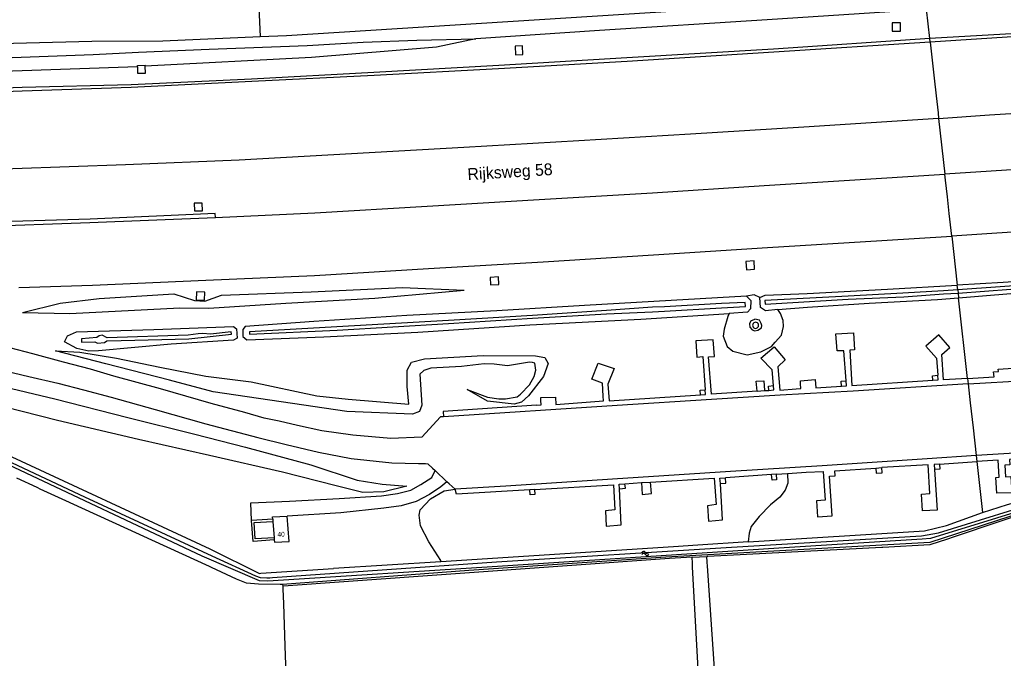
# Model space of a CAD drawing. Extents: x 126000 to 131009, y 393000 to 395500.
# Drawn here: x 128195.5 to 128403.6, y 394335.4 to 394470.4 of the extents above; entities that cross this region are included whole.
import ezdxf

# ---------------------------------------------------------------- set-up
doc = ezdxf.new("R2010")
doc.units = 0
for name, color, linetype in [('gg-anno-huisnummerreeks BGT', 7, 'Continuous'), ('gg-anno-openbare ruimte label', 7, 'Continuous'), ('gg-bbg-hoofdgebouw', 7, 'Continuous'), ('gg-knt-BGT kruinlijn', 7, 'Continuous'), ('gg-kntw-bovenkant insteek waterloop', 7, 'Continuous'), ('gt-grn-groengrens', 7, 'Continuous'), ('gt-symb-watersymbool', 7, 'Continuous'), ('gx-grn-maaiveld', 7, 'Continuous')]:
    doc.layers.add(name, color=color, linetype=linetype)

# ---------------------------------------------------------------- blocks, each defined once
blk = doc.blocks.new('gt0-WA')
at = {"layer": 'gt-symb-watersymbool'}
for centre, start, end in [((-0.32, 0.02), 28.0725, 151.9275), ((0.43, 0.42), 208.0725, 331.9275), ((-0.32, -0.43), 28.0725, 151.9275), ((0.43, -0.03), 208.0725, 331.9275)]:
    blk.add_arc(centre, 0.425, start, end, dxfattribs=at)

msp = doc.modelspace()

# ---------------------------------------------------------------- linework, layer by layer
at = {"layer": 'gg-bbg-hoofdgebouw'}
for p, q in [((128249.09, 394364.8), (128249.12, 394364.31)), ((128249.12, 394364.31), (128249.37, 394360.83)), ((128249.37, 394360.83), (128249.4, 394360.41))]:
    msp.add_line(p, q, dxfattribs=at)
for points in [[(128249.09, 394364.8), (128249.05, 394365.27), (128252.13, 394365.46)], [(128249.4, 394360.41), (128249.44, 394359.9), (128252.53, 394360.07), (128252.13, 394365.46)]]:
    msp.add_lwpolyline(points, dxfattribs=at)
at = {"layer": 'gg-knt-BGT kruinlijn'}
for p, q in [((128292.05, 394466.4), (128283.67, 394464.62)), ((128283.67, 394464.62), (128257.29, 394462.47)), ((128257.29, 394462.47), (128222.12, 394460.59)), ((128220.46, 394460.5), (128191.97, 394459.5)), ((128220.46, 394460.77), (128222.11, 394460.83)), ((128220.46, 394460.5), (128220.46, 394460.77)), ((128222.12, 394460.59), (128222.11, 394460.83)), ((128257.2, 394412.91), (128276.51, 394413.8)), ((128276.51, 394413.8), (128289.59, 394413.2)), ((128204.12, 394410.46), (128212.34, 394411.49)), ((128212.34, 394411.49), (128228.15, 394412.44)), ((128228.15, 394412.44), (128232.54, 394411.01)), ((128234.71, 394410.91), (128238.22, 394412.2)), ((128238.22, 394412.2), (128257.2, 394412.91)), ((128196.16, 394408.51), (128204.12, 394410.46)), ((128232.54, 394411.01), (128234.71, 394410.91)), ((128350.18, 394406.72), (128349.93, 394406.1)), ((128349.93, 394406.1), (128349.98, 394405.37)), ((128349.98, 394405.37), (128350.45, 394404.82)), ((128350.18, 394406.72), (128351.01, 394407.13)), ((128352.04, 394406.86), (128351.01, 394407.13)), ((128351.64, 394404.78), (128352.45, 394405.28)), ((128352.4, 394406.21), (128352.04, 394406.86)), ((128352.48, 394405.78), (128352.4, 394406.21)), ((128352.45, 394405.28), (128352.48, 394405.78)), ((128350.45, 394404.82), (128351.06, 394404.64)), ((128351.06, 394404.64), (128351.64, 394404.78)), ((128213.75, 394397.66), (128203.11, 394400.43)), ((128227.24, 394394.21), (128213.75, 394397.66)), ((128289, 394397.11), (128282.52, 394396.71)), ((128293.81, 394397.65), (128289, 394397.11)), ((128295.93, 394397.61), (128293.81, 394397.65)), ((128298.72, 394397.23), (128295.93, 394397.61)), ((128303.34, 394397.99), (128298.72, 394397.23)), ((128304, 394397.95), (128303.34, 394397.99)), ((128304.48, 394397.77), (128304, 394397.95)), ((128304.68, 394396.29), (128304.48, 394397.77)), ((128281.01, 394396.24), (128280.18, 394395.45)), ((128280.18, 394395.45), (128280.6, 394388.9)), ((128282.52, 394396.71), (128281.01, 394396.24)), ((128303.35, 394393.21), (128304.39, 394394.99)), ((128304.39, 394394.99), (128304.68, 394396.29)), ((128189.4, 394393.44), (128203.01, 394390.21)), ((128236.45, 394391.69), (128227.24, 394394.21)), ((128301.46, 394391.23), (128303.35, 394393.21)), ((128250.83, 394389.6), (128236.45, 394391.69)), ((128290.16, 394392.22), (128294.5, 394390.61)), ((128298.31, 394390.21), (128300.75, 394390.69)), ((128300.75, 394390.69), (128301.46, 394391.23)), ((128203.01, 394390.21), (128218.44, 394386.32)), ((128264.76, 394387.59), (128250.83, 394389.6)), ((128280.6, 394388.9), (128280.09, 394387.55)), ((128294.5, 394390.61), (128296.89, 394390.27)), ((128296.89, 394390.27), (128298.31, 394390.21)), ((128278.64, 394386.99), (128264.76, 394387.59)), ((128280.09, 394387.55), (128278.64, 394386.99)), ((128218.44, 394386.32), (128232.56, 394382.78)), ((128232.56, 394382.78), (128243.34, 394380.01)), ((128243.34, 394380.01), (128257.11, 394376.26)), ((128257.11, 394376.26), (128266.95, 394373.07)), ((128266.95, 394373.07), (128272.24, 394372.21)), ((128272.24, 394372.21), (128277.42, 394371.77))]:
    msp.add_line(p, q, dxfattribs=at)
at = {"layer": 'gg-kntw-bovenkant insteek waterloop'}
for points in [[(128580.32, 394488.46), (128579.37, 394488.24), (128464.92, 394480.59), (128251.96, 394467.04), (128246.39, 394466.8)], [(128246.39, 394466.8), (128225.81, 394465.91), (128210.82, 394465.8), (128141.59, 394464.07), (128061.61, 394463.44), (128000, 394466.69)]]:
    msp.add_lwpolyline(points, dxfattribs=at)
at = {"layer": 'gt-grn-groengrens'}
msp.add_line((128246.05, 394474.68), (128246.39, 394466.8), dxfattribs=at)
at = {"layer": 'gx-grn-maaiveld'}
for p, q in [((128388.04, 394466.44), (128387.34, 394472.66)), ((128388.12, 394465.71), (128388.04, 394466.44)), ((128389.91, 394449.52), (128391.22, 394437.79)), ((128392.67, 394424.67), (128393.83, 394414.26)), ((128393.94, 394413.3), (128393.83, 394414.26)), ((128393.94, 394413.3), (128394.01, 394412.6)), ((128394.01, 394412.6), (128394.12, 394411.59)), ((128396.02, 394394.57), (128394.12, 394411.59)), ((128396.02, 394394.57), (128396.14, 394393.45)), ((128396.14, 394393.45), (128410.08, 394394.23)), ((128351.5, 394391.87), (128353.11, 394391.98)), ((128353.11, 394391.98), (128353.98, 394392.04)), ((128186.73, 394381.28), (128235.73, 394358.49)), ((128414.04, 394379.25), (128397.83, 394378.23)), ((128397.83, 394378.23), (128397.97, 394376.96)), ((128390.09, 394376.46), (128397.97, 394376.96)), ((128397.97, 394376.96), (128399.16, 394366.23)), ((128283.4, 394375.06), (128285.87, 394372.66)), ((128354.58, 394374.21), (128344.83, 394373.55)), ((128355.52, 394374.28), (128354.58, 394374.21)), ((128355.52, 394374.28), (128357.97, 394374.44)), ((128376.63, 394375.6), (128377.93, 394375.69)), ((128323.55, 394372.3), (128327.03, 394372.56)), ((128327.03, 394372.56), (128328.96, 394372.62)), ((128304.46, 394371.07), (128303.44, 394371.01)), ((128249.09, 394364.8), (128244.6, 394364.48)), ((128349.62, 394359.97), (128386.93, 394362.34)), ((128333.82, 394358.96), (128284.64, 394355.79)), ((128284.64, 394355.79), (128261.89, 394354.33)), ((128284.64, 394355.79), (128284.61, 394356.08)), ((128337.76, 394356.75), (128340.86, 394356.92))]:
    msp.add_line(p, q, dxfattribs=at)
for points in [[(128580.57, 394481.35), (128580.4, 394481.43), (128578.76, 394481.19), (128575.78, 394480.54), (128565, 394478.87), (128558.36, 394477.99), (128549.57, 394477.23), (128541.02, 394476.63), (128531.97, 394476.07), (128506.67, 394474.29), (128481.81, 394472.6), (128458.24, 394471.04), (128431.7, 394469.29), (128406.55, 394467.52), (128388.04, 394466.44)], [(128580.57, 394481.35), (128580.57, 394481.21), (128579, 394480.63), (128575.87, 394479.91), (128565.14, 394478.31), (128558.39, 394477.45), (128549.68, 394476.59), (128541.08, 394476.02), (128532.05, 394475.31), (128506.78, 394473.55), (128481.84, 394471.89), (128458.29, 394470.32), (128431.84, 394468.54), (128406.59, 394466.91), (128388.12, 394465.71)], [(128389.91, 394449.52), (128400.66, 394450.29), (128424.47, 394451.8), (128448.29, 394453.37), (128472.34, 394455), (128496.19, 394456.54), (128520.42, 394458.26), (128544.52, 394459.91), (128568.54, 394461.55), (128592.43, 394463.18), (128616.51, 394464.9), (128640.41, 394466.54), (128664.35, 394468.2), (128688.26, 394469.81), (128712.25, 394471.54), (128748.03, 394474.2)], [(128387.34, 394472.66), (128386.04, 394472.55), (128353.62, 394470.39), (128318.16, 394468.17), (128292.05, 394466.4)], [(128381.86, 394468.02), (128381.86, 394469.76), (128380.09, 394469.76), (128380.09, 394468.02), (128381.86, 394468.02)], [(128388.04, 394466.44), (128355, 394464.23), (128323.99, 394462.35), (128296.88, 394460.75), (128270.48, 394459.29), (128244.6, 394457.87), (128219.15, 394456.69), (128196.04, 394456.06), (128184.45, 394455.66), (128165.58, 394454.41), (128147.25, 394453.41), (128125.65, 394452.38), (128110.6, 394451.85), (128097.21, 394451.43), (128086.94, 394451.23), (128062.72, 394451.7), (128034.08, 394452.73)], [(128388.12, 394465.71), (128355.03, 394463.55), (128324.01, 394461.62), (128296.82, 394460.03), (128270.53, 394458.64), (128244.66, 394457.33), (128219.14, 394456.1), (128196.08, 394455.31), (128184.5, 394454.87), (128165.65, 394453.76), (128147.28, 394452.75), (128125.71, 394451.65), (128110.71, 394451.12), (128097.31, 394450.67), (128087.01, 394450.56), (128062.72, 394451.06), (128034.24, 394452.12)], [(128104.2, 394460.05), (128124.09, 394460.25), (128141.28, 394460.42), (128152.52, 394460.91), (128168.24, 394461.35), (128179.15, 394461.58), (128193.96, 394462.41), (128211.07, 394463.08), (128220.64, 394463.54), (128235.61, 394464.18), (128256.36, 394464.99), (128268.2, 394465.68), (128279.54, 394466.13), (128292.05, 394466.4)], [(128388.12, 394465.71), (128388.54, 394461.89), (128388.96, 394458.08), (128389.38, 394454.31), (128389.78, 394450.74), (128389.91, 394449.52)], [(128300.34, 394464.85), (128300.4, 394463.02), (128301.96, 394463.08), (128301.89, 394464.91), (128300.34, 394464.85)], [(128749.69, 394462.43), (128722.24, 394460.41), (128698.47, 394458.73), (128674.75, 394457.02), (128650.88, 394455.43), (128627.12, 394453.71), (128614.89, 394452.87), (128591.38, 394451.26), (128567.42, 394449.57), (128543.58, 394447.91), (128519.91, 394446.27), (128496.27, 394444.71), (128472.36, 394443.12), (128448.49, 394441.56), (128420.64, 394439.68), (128391.22, 394437.79)], [(128220.46, 394460.5), (128220.47, 394459.11), (128222.19, 394459.16), (128222.12, 394460.59)], [(128389.91, 394449.52), (128361.4, 394447.67), (128337.4, 394446.25), (128313.8, 394444.8), (128289.52, 394443.39), (128265.75, 394442.05), (128241.98, 394440.72), (128217.94, 394439.71), (128194.07, 394438.92), (128170.2, 394438.24), (128146.28, 394437.68), (128122.21, 394437.57), (128098.33, 394437.65), (128074.26, 394438.08), (128050.32, 394438.82), (128037.58, 394439.43)], [(128236.97, 394428.62), (128257.95, 394429.61), (128281.75, 394430.97), (128305.41, 394432.41), (128329.4, 394433.81), (128353.04, 394435.38), (128376.71, 394436.83), (128391.22, 394437.79)], [(128392.67, 394424.67), (128392.15, 394429.41), (128391.75, 394432.95), (128391.36, 394436.53), (128391.22, 394437.79)], [(128234.19, 394430.01), (128234.17, 394431.65), (128232.47, 394431.64), (128232.49, 394429.99), (128234.19, 394430.01)], [(128236.97, 394428.62), (128236.88, 394429.42), (128210.42, 394428.23), (128186.63, 394427.54), (128162.86, 394426.92), (128139.13, 394426.55), (128115.19, 394426.47), (128091.82, 394426.61), (128068.15, 394427.1), (128040.59, 394427.98)], [(128040.79, 394427.2), (128068.1, 394426.33), (128091.73, 394425.78), (128115.27, 394425.63), (128139.15, 394425.77), (128162.87, 394426.09), (128186.7, 394426.68), (128210.36, 394427.51), (128236.97, 394428.62)], [(128621.7, 394427.7), (128578.07, 394424.73), (128574.89, 394424.11), (128554.72, 394417.55), (128529.2, 394408.83), (128494.65, 394396.63), (128449.44, 394381.11), (128416.1, 394369.29), (128388.22, 394360.67), (128386.42, 394360.54), (128356.09, 394358.68), (128296.59, 394354.79), (128248.05, 394351.67), (128246.26, 394351.77), (128234.12, 394356.98), (128193.15, 394376.25), (128145, 394398.73), (128144.2, 394398.88), (128126.57, 394399.13), (128070.86, 394399.9), (128038.39, 394400.99)], [(128434.12, 394427.4), (128392.67, 394424.67)], [(128195.4, 394413.79), (128210.98, 394414.3), (128234.94, 394415.35), (128257.93, 394416.32), (128282, 394417.82), (128306.25, 394419.23), (128329.62, 394420.72), (128353.71, 394422.22), (128377.86, 394423.7), (128392.67, 394424.67)], [(128350.98, 394417.64), (128350.86, 394419.41), (128349.15, 394419.29), (128349.25, 394417.51), (128350.98, 394417.64)], [(128296.92, 394414.43), (128296.83, 394416.03), (128295.07, 394415.94), (128295.16, 394414.33), (128296.92, 394414.43)], [(128394.12, 394411.59), (128410.28, 394412.96), (128429.34, 394414.19), (128429.25, 394416.52), (128403.56, 394414.82), (128393.83, 394414.26)], [(128352.08, 394411.65), (128353.2, 394412.18), (128362.12, 394412.5), (128379.11, 394413.42), (128393.83, 394414.26)], [(128394.01, 394412.6), (128410.77, 394413.84), (128428.12, 394414.71), (128428.09, 394415.47), (128410.88, 394414.52), (128393.94, 394413.3)], [(128196.16, 394408.51), (128206.15, 394408.27), (128229.39, 394409.47), (128235.56, 394409.45), (128251.83, 394410.49), (128270.69, 394411.56), (128289.59, 394413.2)], [(128232.87, 394411.13), (128234.61, 394411.08), (128234.67, 394412.82), (128232.93, 394412.87), (128232.87, 394411.13)], [(128349.3, 394411.93), (128333.35, 394411.05), (128315, 394409.96), (128296.49, 394408.88), (128277.44, 394407.88), (128257.76, 394406.61), (128243.24, 394405.57), (128242.73, 394404.88), (128242.77, 394403.42), (128243.6, 394402.74), (128259.89, 394403.36), (128279.74, 394404.38), (128303.43, 394405.87), (128326.91, 394407.07), (128345.57, 394408.31)], [(128349.3, 394411.93), (128350.18, 394411.05), (128350.11, 394409.27), (128349.51, 394408.57), (128345.57, 394408.31)], [(128352.08, 394411.65), (128350.89, 394412.21), (128349.3, 394411.93)], [(128355.89, 394409.12), (128353.3, 394408.89), (128352.26, 394409.57), (128352.08, 394411.65)], [(128393.94, 394413.3), (128390.97, 394413.1), (128382.34, 394412.6), (128370.79, 394411.95), (128353.13, 394411.07), (128353.19, 394410.25), (128370.79, 394411.31), (128382.53, 394411.83), (128390.96, 394412.44), (128394.01, 394412.6)], [(128355.89, 394409.12), (128362.19, 394409.66), (128375.19, 394410.46), (128389.69, 394411.22), (128394.12, 394411.59)], [(128331.93, 394409.72), (128329.36, 394409.62), (128319.65, 394408.91), (128303.98, 394407.87), (128286.22, 394406.8), (128262.65, 394405.5), (128244.12, 394404.41), (128244.12, 394403.89), (128262.68, 394404.8), (128286.25, 394406.16), (128304.02, 394407.3), (128319.63, 394408.19), (128329.41, 394408.65), (128331.96, 394408.8), (128344, 394409.48), (128349.05, 394409.8), (128349.01, 394410.59), (128343.95, 394410.4), (128331.93, 394409.72)], [(128345.57, 394408.31), (128345.33, 394407.63), (128344.52, 394404.97), (128344.33, 394403.47), (128345.17, 394401.29), (128346.37, 394400.3), (128349.43, 394399.52), (128352.32, 394400.16), (128354.56, 394401.33), (128355.36, 394402.2), (128356.64, 394403.7), (128357.07, 394405.51), (128357.01, 394406.81), (128356.48, 394408.29), (128355.89, 394409.12)], [(128205.68, 394403.6), (128207.55, 394404.41), (128223.92, 394404.91), (128240.77, 394405.53), (128241.41, 394405.08), (128241.55, 394403.11), (128240.74, 394402.66), (128227.6, 394401.83), (128212.18, 394400.39), (128210.15, 394400.34), (128207.63, 394400.88), (128205.03, 394402.32), (128205.68, 394403.6)], [(128351.72, 394406.17), (128351.58, 394406.31), (128351.4, 394406.4), (128351.21, 394406.43), (128351.01, 394406.4), (128350.83, 394406.31), (128350.69, 394406.18), (128350.59, 394406), (128350.56, 394405.8), (128350.59, 394405.61), (128350.67, 394405.43), (128350.81, 394405.28), (128350.98, 394405.19), (128351.18, 394405.15), (128351.38, 394405.17), (128351.56, 394405.26), (128351.7, 394405.39), (128351.8, 394405.57), (128351.84, 394405.76), (128351.84, 394405.79), (128351.81, 394405.99), (128351.72, 394406.17)], [(128234.29, 394404.05), (128233.31, 394403.96), (128231.2, 394403.69), (128214.05, 394403.15), (128213.02, 394403.68), (128212.35, 394403.58), (128211.83, 394403.19), (128208.59, 394402.96), (128208.62, 394402.23), (128211.45, 394402.33), (128211.99, 394402.03), (128213.45, 394402.19), (128213.99, 394402.52), (128217.01, 394402.58), (128231.29, 394402.95), (128240.35, 394403.95), (128240.3, 394404.39), (128235.91, 394403.92), (128234.29, 394404.05)], [(128370.37, 394394.03), (128369.87, 394400.41), (128368.45, 394400.39), (128368.2, 394403.97), (128371.87, 394404.17), (128372.08, 394400.63), (128371.15, 394400.52), (128371.56, 394393.04), (128388.69, 394394.21)], [(128396.02, 394394.57), (128390.94, 394394.28), (128390.61, 394399.65), (128392.29, 394401.07), (128389.92, 394403.78), (128387.18, 394401.37), (128389.44, 394398.88), (128389.73, 394395.22)], [(128039.67, 394401.85), (128073.08, 394400.81), (128133.23, 394399.88), (128142.8, 394399.92), (128144.7, 394399.86), (128153.48, 394395.47), (128183.21, 394381.74), (128209.25, 394369.54), (128224.5, 394362.5), (128236.16, 394357.07), (128245.4, 394352.83), (128246.42, 394352.46), (128247.83, 394352.36), (128248.42, 394352.35), (128249.02, 394352.43), (128296.4, 394355.78), (128346.08, 394358.89), (128386.31, 394361.29), (128389.89, 394361.92), (128414.49, 394369.52)], [(128285.19, 394386.45), (128284.53, 394386.46), (128280.58, 394382.11), (128274.07, 394381.83), (128265.99, 394382.54), (128259.48, 394383.49), (128254.31, 394384.58), (128250.41, 394385.49), (128247.26, 394386.17), (128243.17, 394387.33), (128236.04, 394389.25), (128225.31, 394392.34), (128215.48, 394395.07), (128210.53, 394396.5), (128204.81, 394398.01), (128198.35, 394399.75), (128191.81, 394401.48)], [(128351.5, 394391.87), (128341.85, 394391.2), (128341.24, 394399.12), (128342.48, 394399.21), (128342.22, 394402.74), (128338.56, 394402.54), (128338.77, 394399.08), (128340.03, 394399.17), (128340.53, 394392.13)], [(128355, 394393.04), (128354.68, 394396.38), (128352.31, 394398.88), (128355.09, 394401.21), (128357.46, 394398.49), (128355.9, 394397.02), (128356.29, 394392.1), (128359.75, 394392.38)], [(128203.11, 394400.43), (128208.26, 394400.12), (128216, 394398.86), (128225.18, 394396.96), (128234.94, 394395.04), (128244.5, 394393.82), (128258.37, 394390.89), (128265.02, 394390.18), (128277.87, 394389.15), (128277.47, 394392.82), (128277.53, 394396.32), (128278.42, 394398), (128281.17, 394398.69), (128293.54, 394399.41), (128304.61, 394399.35), (128306.63, 394399.02), (128307.3, 394397.7), (128306.36, 394394.99), (128303.16, 394390.85), (128301.68, 394389.52), (128300.1, 394389.14), (128294.51, 394389.75), (128290.16, 394392.22)], [(128318.98, 394390.82), (128318.79, 394393.57), (128316.55, 394394.37), (128317.87, 394397.77), (128321.28, 394396.63), (128319.96, 394393.33), (128320.25, 394389.81), (128339.53, 394391.1)], [(128190.89, 394396.54), (128197.46, 394394.99), (128203.63, 394393.58), (128209.02, 394392.13), (128214.9, 394390.59), (128224.22, 394387.99), (128234.91, 394384.99), (128245.95, 394382.09), (128251.91, 394380.61), (128258.76, 394378.98), (128265.64, 394377.62), (128274.25, 394376.74), (128279.93, 394376.58), (128281.36, 394376.56), (128281.9, 394376.47), (128282.89, 394375.55), (128283.4, 394375.06)], [(128388.69, 394394.21), (128388.64, 394395.14), (128389.73, 394395.22)], [(128388.69, 394394.21), (128389.81, 394394.29), (128389.73, 394395.22)], [(128396.02, 394394.57), (128401.62, 394394.87), (128401.54, 394395.93), (128402.56, 394396.02), (128402.53, 394396.54), (128405.68, 394396.73), (128405.77, 394395.23), (128410.01, 394395.44), (128410.08, 394394.23)], [(128277.42, 394371.77), (128272.56, 394370.58), (128268.09, 394370.4), (128262.48, 394371.82), (128251.12, 394374.73), (128235.71, 394378.24), (128220.71, 394381.66), (128203.53, 394385.65), (128188.5, 394389.46), (128173.69, 394392.88), (128159.13, 394394.31)], [(128396.14, 394393.45), (128371.8, 394391.85), (128356.39, 394391.02), (128341.88, 394390.12), (128321.92, 394388.85), (128285.19, 394386.45)], [(128351.5, 394391.87), (128351.34, 394393.96), (128352.96, 394394.08), (128353.11, 394391.98)], [(128353.98, 394392.04), (128353.89, 394392.94), (128355, 394393.04)], [(128353.98, 394392.04), (128355.08, 394392.12), (128355, 394393.04)], [(128359.75, 394392.38), (128360.79, 394392.45), (128360.72, 394393.4)], [(128360.72, 394393.4), (128360.67, 394394.06), (128363.8, 394394.3), (128363.91, 394392.58), (128369.35, 394392.91)], [(128369.35, 394392.91), (128369.27, 394393.95), (128370.37, 394394.03)], [(128369.35, 394392.91), (128370.44, 394392.98), (128370.37, 394394.03)], [(128396.14, 394393.45), (128396.59, 394389.37), (128397.18, 394384.1), (128397.83, 394378.23)], [(128318.09, 394389.74), (128319.05, 394389.81), (128318.98, 394390.82)], [(128339.53, 394391.1), (128339.46, 394392.05), (128340.53, 394392.13)], [(128339.53, 394391.1), (128340.6, 394391.18), (128340.53, 394392.13)], [(128304.82, 394388.91), (128285.1, 394387.59), (128285.19, 394386.45)], [(128304.82, 394388.91), (128305.86, 394388.98), (128305.79, 394389.92)], [(128305.79, 394389.92), (128305.76, 394390.52), (128308.84, 394390.62), (128308.92, 394389.05), (128318.09, 394389.74)], [(128397.83, 394378.23), (128387.49, 394377.54), (128365.28, 394376.07), (128345.92, 394374.85), (128320.93, 394373.24), (128298.39, 394371.78), (128287.68, 394371.11)], [(128414.04, 394379.25), (128414.16, 394378.1), (128404.93, 394377.4), (128405, 394376.29), (128403.91, 394376.22), (128404.07, 394373.74), (128405.16, 394373.81), (128405.38, 394370.34), (128402.21, 394370.3), (128402, 394373.61), (128402.72, 394373.66), (128402.49, 394377.24), (128397.97, 394376.96)], [(128389.03, 394375.28), (128389.57, 394366.72), (128386.51, 394366.52), (128386.28, 394370.1), (128388.05, 394370.21), (128387.67, 394376.3), (128377.93, 394375.69)], [(128390.09, 394376.46), (128388.98, 394376.38), (128389.03, 394375.28)], [(128390.09, 394376.46), (128390.16, 394375.35), (128389.03, 394375.28)], [(128399.16, 394366.23), (128404.5, 394367.9), (128407.29, 394368.68), (128409.61, 394369.69), (128415.15, 394371.16), (128429.53, 394376.6)], [(128244.6, 394364.48), (128244.41, 394368.25), (128252.59, 394368.58), (128263.09, 394369.16), (128272.04, 394369.74), (128275.46, 394370.24), (128278.3, 394370.96), (128280.36, 394372.16), (128282.69, 394373.58), (128283.4, 394375.06)], [(128357.97, 394374.44), (128358.01, 394372.42), (128357.45, 394370.91), (128356.29, 394369.45), (128354.36, 394367.82), (128351.97, 394365.37), (128350.24, 394363.27), (128349.87, 394361.83), (128349.62, 394359.97)], [(128355.52, 394374.28), (128355.61, 394373.1), (128354.68, 394373.05), (128354.58, 394374.21)], [(128357.97, 394374.44), (128361.87, 394374.71), (128365.51, 394374.9), (128365.9, 394368.81), (128364.07, 394368.69), (128364.28, 394365.32), (128367.39, 394365.52), (128366.86, 394373.87), (128368.03, 394373.95), (128367.96, 394375.05), (128376.63, 394375.6)], [(128376.63, 394375.6), (128376.7, 394374.5), (128378, 394374.58), (128377.93, 394375.69)], [(128251.14, 394350.96), (128251, 394350.97), (128250.72, 394350.97), (128250.66, 394350.97), (128246.03, 394351.06), (128243.49, 394351.27), (128241.43, 394352.12), (128236.15, 394354.54), (128235.7, 394354.75), (128235.66, 394354.77), (128221.01, 394361.48), (128220.86, 394361.55), (128206.25, 394368.25), (128206.07, 394368.33), (128199.87, 394371.17), (128199.38, 394371.4), (128199.21, 394371.48), (128194.92, 394373.44)], [(128285.87, 394372.66), (128284.61, 394371.6), (128282.24, 394369.99), (128279.38, 394368.5), (128276.25, 394367.64), (128272.57, 394367.09), (128263.5, 394366.16), (128252.13, 394365.46)], [(128287.68, 394371.11), (128286.36, 394372.3), (128285.87, 394372.66)], [(128304.46, 394371.07), (128321.14, 394372.08), (128321.45, 394366.77), (128319.46, 394366.56), (128319.57, 394363.29), (128322.74, 394363.56), (128322.4, 394371.24)], [(128322.4, 394371.24), (128322.33, 394372.21), (128323.55, 394372.3)], [(128322.4, 394371.24), (128323.65, 394371.33), (128323.55, 394372.3)], [(128327.03, 394372.56), (128327.22, 394370.03), (128329.16, 394370.22), (128328.96, 394372.62)], [(128328.96, 394372.62), (128342.45, 394373.44), (128342.88, 394367.88), (128341.04, 394367.61), (128341.24, 394364.37), (128344.23, 394364.66), (128343.8, 394372.37)], [(128343.8, 394372.37), (128343.66, 394373.48), (128344.83, 394373.55)], [(128343.8, 394372.37), (128344.93, 394372.38), (128344.83, 394373.55)], [(128421.71, 394370.8), (128388.03, 394359.83), (128344.91, 394357.45), (128332.21, 394356.77), (128290.51, 394353.95), (128251.14, 394350.96)], [(128284.61, 394356.08), (128282.1, 394360.02), (128280.31, 394363.35), (128280.03, 394365.66), (128280.24, 394366.78), (128282.43, 394369.1), (128285.35, 394370.81), (128287.68, 394371.11)], [(128303.44, 394371.01), (128287.94, 394370.07), (128287.68, 394371.11)], [(128304.46, 394371.07), (128304.52, 394370.01), (128303.5, 394369.95), (128303.44, 394371.01)], [(128421.72, 394370.66), (128417.16, 394369.12), (128412.35, 394367.5), (128402.43, 394364.16), (128393.44, 394361.13), (128392.97, 394360.97), (128391.76, 394360.57), (128388.08, 394359.33), (128378.08, 394358.82), (128377.93, 394358.81), (128341.12, 394356.93), (128340.86, 394356.92)], [(128386.93, 394362.34), (128391.6, 394363.48), (128399.16, 394366.23)], [(128249.4, 394360.41), (128244.91, 394360.08), (128244.6, 394364.48)], [(128249.37, 394360.83), (128245.38, 394360.65), (128245.15, 394364.08), (128249.12, 394364.31)], [(128349.62, 394359.97), (128338.95, 394359.3), (128333.82, 394358.96)], [(128235.73, 394358.49), (128246.26, 394353.32), (128246.56, 394353.34), (128261.89, 394354.33)], [(128337.76, 394356.75), (128333.01, 394356.49), (128265.08, 394351.6), (128251.36, 394350.61), (128251.17, 394350.59)], [(128337.67, 394310.36), (128339.92, 394317.81), (128337.88, 394354.68), (128337.84, 394355.37), (128337.83, 394355.52), (128337.76, 394356.75)], [(128344.09, 394309.37), (128340.99, 394354.95), (128340.94, 394355.64), (128340.94, 394355.7), (128340.86, 394356.92)], [(128251.14, 394350.96), (128251.16, 394350.88), (128251.17, 394350.59)], [(128251.17, 394350.59), (128251.17, 394350.58), (128251.18, 394350.39), (128251.19, 394350.04), (128251.31, 394346.9), (128251.64, 394337.98), (128251.87, 394332.03)]]:
    msp.add_lwpolyline(points, dxfattribs=at)

# ---------------------------------------------------------------- block references
at = {"layer": 'gt-symb-watersymbool', "rotation": 3.726425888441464}
msp.add_blockref('gt0-WA', (128327.82, 394357.56), dxfattribs=at)

# ---------------------------------------------------------------- texts
at = {"layer": 'gg-anno-huisnummerreeks BGT'}
msp.add_text('40', height=1, dxfattribs=at).set_placement((128250.07, 394361.11))
at = {"layer": 'gg-anno-openbare ruimte label'}
msp.add_text('Rijksweg 58', height=2.5, rotation=3.5, dxfattribs=at).set_placement((128290.33, 394436.5))

doc.saveas('drawing.dxf')
